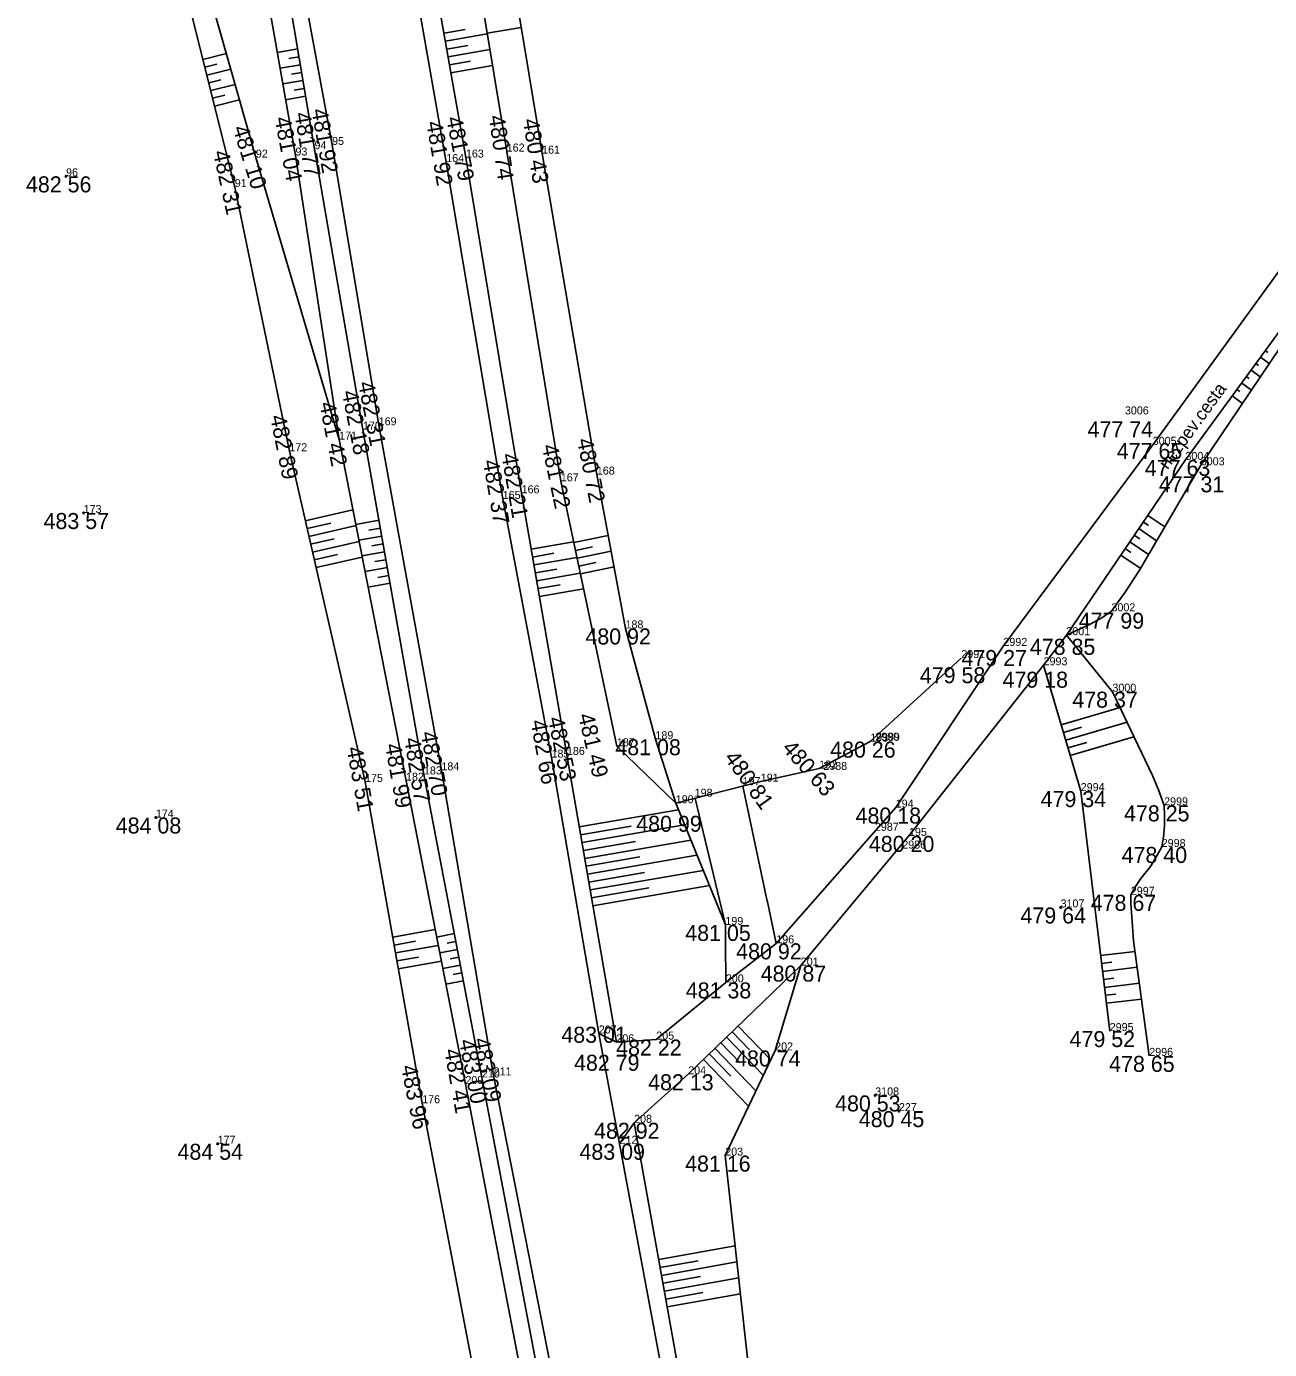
# Model space of a CAD drawing. Extents: x -559180 to -551373, y -1076947 to -1072071.
# Drawn here: x -553747.7 to -553670.1, y -1076143.5 to -1076060.9 of the extents above; entities that cross this region are included whole.
import ezdxf

# ---------------------------------------------------------------- set-up
doc = ezdxf.new("R2010")
doc.units = 0
for name, color, linetype in [('12_PLOTY', 7, 'Continuous'), ('17_KOMUNIKACE', 7, 'Continuous'), ('1_VODA_ZN', 7, 'Continuous'), ('26_SRAFY', 7, 'Continuous'), ('27_HRANA_PATA', 7, 'Continuous'), ('3_BODY', 7, 'Continuous'), ('52_POPIS_UCELOVY', 7, 'Continuous'), ('6_VYSKY', 7, 'Continuous')]:
    doc.layers.add(name, color=color, linetype=linetype)

# ---------------------------------------------------------------- blocks, each defined once
blk = doc.blocks.new('T')
at = {"layer": '6_VYSKY'}
blk.add_circle((0, 0), 0.05, dxfattribs=at)
blk = doc.blocks.new('POINT_DISPLAY')
blk.add_line((0, 0), (0, 0))

msp = doc.modelspace()

# ---------------------------------------------------------------- linework, layer by layer
at = {"layer": '12_PLOTY'}
for p, q in [((-553715.5, -1076068.84), (-553718.11, -1076053.04)), ((-553712.08, -1076088.89), (-553715.5, -1076068.84)), ((-553710.29, -1076098.5), (-553712.08, -1076088.89)), ((-553708.42, -1076105.42), (-553710.29, -1076098.5)), ((-553689.31, -1076100.35), (-553695, -1076105.57)), ((-553707.15, -1076109.42), (-553708.42, -1076105.42)), ((-553695, -1076105.57), (-553698.19, -1076107.25)), ((-553698.19, -1076107.25), (-553701.84, -1076108.07)), ((-553707.15, -1076109.42), (-553701.84, -1076108.07))]:
    msp.add_line(p, q, dxfattribs=at)
at = {"layer": '17_KOMUNIKACE'}
for p, q in [((-553724.17, -1076054.19), (-553721.49, -1076069.37)), ((-553730.47, -1076058.25), (-553728.62, -1076068.3)), ((-553677.35, -1076087.03), (-553662.1, -1076066)), ((-553675.31, -1076087.97), (-553660.21, -1076067.27)), ((-553728.62, -1076068.3), (-553725.71, -1076085.81)), ((-553721.49, -1076069.37), (-553717.96, -1076090.41)), ((-553725.71, -1076085.81), (-553721.79, -1076107.36)), ((-553686.68, -1076099.59), (-553677.35, -1076087.03)), ((-553682.75, -1076098.92), (-553675.31, -1076087.97)), ((-553717.96, -1076090.41), (-553714.91, -1076106.57)), ((-553684.17, -1076100.8), (-553682.75, -1076098.92)), ((-553693.41, -1076109.69), (-553686.68, -1076099.59)), ((-553692.58, -1076111.46), (-553684.17, -1076100.8)), ((-553714.91, -1076106.57), (-553711.96, -1076123.8)), ((-553721.79, -1076107.36), (-553718.53, -1076126.42)), ((-553701.433, -1076115.535), (-553702.966, -1076108.356)), ((-553705.945, -1076109.114), (-553704.05, -1076117.02)), ((-553693.41, -1076109.69), (-553700.87, -1076118.17)), ((-553692.58, -1076111.46), (-553699.34, -1076119.56)), ((-553700.87, -1076118.17), (-553701.448, -1076115.465)), ((-553704.05, -1076117.02), (-553704.041, -1076118.119)), ((-553704.041, -1076118.067), (-553704.02, -1076120.61)), ((-553700.87, -1076118.17), (-553704.02, -1076120.61)), ((-553699.34, -1076119.56), (-553706.37, -1076126.35)), ((-553704.02, -1076120.61), (-553708.37, -1076124.18)), ((-553710.86, -1076124.35), (-553711.96, -1076123.8)), ((-553711.96, -1076123.8), (-553711.475, -1076126.372)), ((-553709.81, -1076124.278), (-553710.86, -1076124.35)), ((-553708.37, -1076124.18), (-553709.811, -1076124.278)), ((-553718.53, -1076126.42), (-553717.144, -1076133.503)), ((-553711.475, -1076126.371), (-553710.66, -1076130.69)), ((-553706.37, -1076126.35), (-553709.75, -1076129.38)), ((-553709.75, -1076129.38), (-553710.66, -1076130.69)), ((-553710.66, -1076130.69), (-553707.63, -1076146.88)), ((-553717.145, -1076133.501), (-553714.32, -1076147.94))]:
    msp.add_line(p, q, dxfattribs=at)
at = {"layer": '26_SRAFY'}
for p, q in [((-553716.801, -1076060.961), (-553718.931, -1076061.313)), ((-553720.316, -1076061.094), (-553721.627, -1076061.325)), ((-553718.924, -1076061.357), (-553721.541, -1076061.817)), ((-553735.22, -1076062.593), (-553736.689, -1076062.96)), ((-553732.044, -1076062.515), (-553730.769, -1076062.302)), ((-553720.148, -1076062.08), (-553721.454, -1076062.31)), ((-553718.761, -1076062.343), (-553721.367, -1076062.802)), ((-553735.826, -1076063.26), (-553736.568, -1076063.445)), ((-553731.87, -1076063.5), (-553730.604, -1076063.288)), ((-553731.322, -1076062.901), (-553730.687, -1076062.795)), ((-553719.98, -1076063.066), (-553721.28, -1076063.295)), ((-553718.598, -1076063.33), (-553721.194, -1076063.787)), ((-553734.947, -1076063.556), (-553736.447, -1076063.93)), ((-553735.568, -1076064.226), (-553736.326, -1076064.415)), ((-553731.697, -1076064.485), (-553730.439, -1076064.274)), ((-553731.153, -1076063.887), (-553730.521, -1076063.781)), ((-553734.675, -1076064.518), (-553736.205, -1076064.9)), ((-553730.983, -1076064.872), (-553730.356, -1076064.767)), ((-553735.311, -1076065.193), (-553736.084, -1076065.385)), ((-553734.402, -1076065.481), (-553735.963, -1076065.871)), ((-553731.524, -1076065.47), (-553730.273, -1076065.26)), ((-553670.075, -1076081.948), (-553670.624, -1076081.547)), ((-553670.169, -1076081.26), (-553670.33, -1076081.143)), ((-553670.633, -1076082.779), (-553671.214, -1076082.355)), ((-553670.749, -1076082.074), (-553670.919, -1076081.951)), ((-553671.191, -1076083.609), (-553671.803, -1076083.163)), ((-553671.329, -1076082.889), (-553671.508, -1076082.759)), ((-553671.749, -1076084.44), (-553672.392, -1076083.97)), ((-553671.909, -1076083.704), (-553672.098, -1076083.566)), ((-553727.318, -1076091.097), (-553730.295, -1076091.778)), ((-553676.604, -1076092.156), (-553677.665, -1076091.435)), ((-553728.702, -1076091.927), (-553730.183, -1076092.266)), ((-553727.125, -1076092.078), (-553730.071, -1076092.753)), ((-553727.141, -1076091.999), (-553725.688, -1076091.742)), ((-553726.323, -1076092.362), (-553725.601, -1076092.235)), ((-553677.113, -1076093.019), (-553678.227, -1076092.263)), ((-553677.619, -1076092.071), (-553677.946, -1076091.849)), ((-553728.494, -1076092.905), (-553729.96, -1076093.24)), ((-553726.933, -1076093.06), (-553729.848, -1076093.728)), ((-553726.948, -1076092.981), (-553725.514, -1076092.727)), ((-553726.14, -1076093.345), (-553725.427, -1076093.219)), ((-553713.531, -1076093.087), (-553716.176, -1076093.545)), ((-553711.373, -1076092.687), (-553713.52, -1076093.141)), ((-553677.622, -1076093.882), (-553678.789, -1076093.09)), ((-553678.166, -1076092.908), (-553678.508, -1076092.676)), ((-553728.286, -1076093.883), (-553729.737, -1076094.215)), ((-553726.74, -1076094.042), (-553729.625, -1076094.703)), ((-553726.756, -1076093.962), (-553725.34, -1076093.712)), ((-553714.759, -1076093.807), (-553716.091, -1076094.038)), ((-553712.349, -1076093.405), (-553713.416, -1076093.631)), ((-553711.189, -1076093.671), (-553713.313, -1076094.12)), ((-553678.131, -1076094.745), (-553679.351, -1076093.917)), ((-553678.712, -1076093.746), (-553679.07, -1076093.503)), ((-553726.563, -1076094.944), (-553725.166, -1076094.696)), ((-553725.956, -1076094.328), (-553725.253, -1076094.204)), ((-553713.324, -1076094.066), (-553716.006, -1076094.53)), ((-553714.571, -1076094.789), (-553715.92, -1076095.023)), ((-553712.154, -1076094.386), (-553713.209, -1076094.609)), ((-553711.006, -1076094.654), (-553713.106, -1076095.098)), ((-553726.371, -1076095.925), (-553724.992, -1076095.681)), ((-553725.773, -1076095.311), (-553725.079, -1076095.189)), ((-553713.117, -1076095.045), (-553715.835, -1076095.516)), ((-553714.382, -1076095.771), (-553715.75, -1076096.008)), ((-553712.91, -1076096.024), (-553715.664, -1076096.501)), ((-553679.397, -1076103.439), (-553683.071, -1076104.523)), ((-553681.804, -1076104.671), (-553682.929, -1076105.003)), ((-553678.96, -1076104.353), (-553682.788, -1076105.483)), ((-553681.475, -1076105.616), (-553682.646, -1076105.962)), ((-553678.524, -1076105.267), (-553682.505, -1076106.442)), ((-553706.985, -1076109.825), (-553713.177, -1076110.891)), ((-553709.942, -1076110.842), (-553713.092, -1076111.384)), ((-553706.598, -1076110.773), (-553713.007, -1076111.877)), ((-553709.663, -1076111.809), (-553712.922, -1076112.37)), ((-553706.211, -1076111.722), (-553712.838, -1076112.862)), ((-553709.385, -1076112.775), (-553712.753, -1076113.355)), ((-553705.824, -1076112.67), (-553712.668, -1076113.848)), ((-553709.107, -1076113.742), (-553712.583, -1076114.341)), ((-553705.438, -1076113.618), (-553712.498, -1076114.833)), ((-553708.829, -1076114.709), (-553712.413, -1076115.326)), ((-553705.051, -1076114.566), (-553712.329, -1076115.819)), ((-553722.179, -1076117.313), (-553724.835, -1076117.786)), ((-553722.088, -1076117.777), (-553720.978, -1076117.565)), ((-553723.415, -1076118.041), (-553724.748, -1076118.278)), ((-553721.986, -1076118.295), (-553724.66, -1076118.77)), ((-553721.896, -1076118.758), (-553720.79, -1076118.547)), ((-553721.438, -1076118.162), (-553720.884, -1076118.056)), ((-553678.454, -1076118.673), (-553680.61, -1076118.934)), ((-553723.231, -1076119.024), (-553724.573, -1076119.262)), ((-553721.794, -1076119.276), (-553724.485, -1076119.755)), ((-553721.703, -1076119.74), (-553720.603, -1076119.529)), ((-553721.248, -1076119.144), (-553720.697, -1076119.038)), ((-553679.901, -1076119.352), (-553680.55, -1076119.43)), ((-553678.321, -1076119.664), (-553680.49, -1076119.926)), ((-553721.058, -1076120.125), (-553720.509, -1076120.02)), ((-553679.777, -1076120.344), (-553680.43, -1076120.423)), ((-553721.511, -1076120.721), (-553720.415, -1076120.511)), ((-553678.189, -1076120.656), (-553680.37, -1076120.919)), ((-553679.654, -1076121.336), (-553680.31, -1076121.416)), ((-553678.056, -1076121.647), (-553680.25, -1076121.912)), ((-553702.534, -1076124.813), (-553703.618, -1076123.691)), ((-553701.221, -1076125.453), (-553703.258, -1076123.344)), ((-553703.123, -1076125.643), (-553704.337, -1076124.386)), ((-553701.679, -1076126.418), (-553703.977, -1076124.039)), ((-553702.596, -1076128.347), (-553705.416, -1076125.428)), ((-553703.712, -1076126.473), (-553705.056, -1076125.081)), ((-553702.138, -1076127.383), (-553704.696, -1076124.734)), ((-553703.439, -1076137.069), (-553708.212, -1076137.928)), ((-553705.754, -1076137.994), (-553708.123, -1076138.42)), ((-553703.329, -1076138.065), (-553708.035, -1076138.912)), ((-553705.61, -1076138.984), (-553707.946, -1076139.404)), ((-553703.22, -1076139.062), (-553707.858, -1076139.896)), ((-553705.467, -1076139.974), (-553707.769, -1076140.388)), ((-553703.11, -1076140.058), (-553707.681, -1076140.88))]:
    msp.add_line(p, q, dxfattribs=at)
at = {"layer": '27_HRANA_PATA'}
for p, q in [((-553722.91, -1076054.04), (-553720.26, -1076069.09)), ((-553720.2, -1076053.63), (-553717.71, -1076068.71)), ((-553737.72, -1076058.83), (-553734.7, -1076070.93)), ((-553736.28, -1076058.85), (-553733.38, -1076069.09)), ((-553732.69, -1076058.84), (-553730.91, -1076068.96)), ((-553731.4, -1076058.54), (-553729.72, -1076068.56)), ((-553674.35, -1076088.31), (-553660.21, -1076067.27)), ((-553733.38, -1076069.09), (-553728.18, -1076086.7)), ((-553730.91, -1076068.96), (-553728.18, -1076086.7)), ((-553729.72, -1076068.56), (-553726.69, -1076086.08)), ((-553720.26, -1076069.09), (-553716.78, -1076090.06)), ((-553717.71, -1076068.71), (-553714.33, -1076089.31)), ((-553734.7, -1076070.93), (-553731.29, -1076087.43)), ((-553726.69, -1076086.08), (-553722.88, -1076107.62)), ((-553731.29, -1076087.43), (-553726.56, -1076108.09)), ((-553728.18, -1076086.7), (-553724, -1076108.01)), ((-553714.33, -1076089.31), (-553710.83, -1076105.86)), ((-553716.78, -1076090.06), (-553713.95, -1076106.4)), ((-553679.87, -1076102.45), (-553682.75, -1076098.92)), ((-553684.17, -1076100.8), (-553681.85, -1076108.66)), ((-553713.95, -1076106.4), (-553710.86, -1076124.35)), ((-553710.83, -1076105.86), (-553707.15, -1076109.42)), ((-553726.56, -1076108.09), (-553722.99, -1076128.16)), ((-553724, -1076108.01), (-553720.29, -1076126.96)), ((-553722.88, -1076107.62), (-553719.26, -1076126.55)), ((-553681.85, -1076108.66), (-553680.04, -1076123.65)), ((-553707.15, -1076109.42), (-553704.05, -1076117.02)), ((-553699.34, -1076119.56), (-553700.94, -1076124.86)), ((-553700.94, -1076124.86), (-553704.06, -1076131.43)), ((-553720.29, -1076126.96), (-553718.665, -1076135.416)), ((-553719.26, -1076126.55), (-553717.79, -1076134.315)), ((-553722.99, -1076128.16), (-553721.148, -1076137.772)), ((-553709.75, -1076129.38), (-553706.63, -1076146.72)), ((-553704.06, -1076131.43), (-553702.49, -1076145.69)), ((-553717.79, -1076134.313), (-553715.16, -1076148.2)), ((-553718.665, -1076135.415), (-553716.17, -1076148.4)), ((-553721.148, -1076137.772), (-553718.99, -1076149.03))]:
    msp.add_line(p, q, dxfattribs=at)
for points in [[(-553679.93, -1076097.43), (-553679.068, -1076096.236), (-553678.186, -1076094.856), (-553674.35, -1076088.31)], [(-553682.75, -1076098.92), (-553681.263, -1076098.227), (-553680.539, -1076097.831), (-553679.93, -1076097.43)], [(-553676.64, -1076109.55), (-553676.993, -1076108.572), (-553677.366, -1076107.69), (-553679.87, -1076102.45)], [(-553676.79, -1076112.15), (-553676.676, -1076111.547), (-553676.619, -1076110.812), (-553676.608, -1076110.201), (-553676.64, -1076109.55)], [(-553678.72, -1076115.14), (-553678.429, -1076114.623), (-553678.101, -1076114.126), (-553677.502, -1076113.369), (-553677.094, -1076112.713), (-553676.79, -1076112.15)], [(-553677.57, -1076125.2), (-553678.553, -1076118.017), (-553678.666, -1076116.524), (-553678.712, -1076115.698), (-553678.72, -1076115.14)]]:
    msp.add_lwpolyline(points, dxfattribs=at)

# ---------------------------------------------------------------- block references
at = {"layer": '1_VODA_ZN'}
for p in [(-553728.62, -1076068.3), (-553733.38, -1076069.09), (-553730.91, -1076068.96), (-553729.72, -1076068.56), (-553720.26, -1076069.09), (-553717.71, -1076068.71), (-553715.5, -1076068.84), (-553721.49, -1076069.37), (-553745.24, -1076070.26), (-553734.7, -1076070.93), (-553679.09, -1076085.13), (-553726.69, -1076086.08), (-553725.71, -1076085.81), (-553731.29, -1076087.43), (-553728.18, -1076086.7), (-553677.35, -1076087.03), (-553675.31, -1076087.97), (-553712.08, -1076088.89), (-553674.35, -1076088.31), (-553714.33, -1076089.31), (-553717.96, -1076090.41), (-553716.78, -1076090.06), (-553744.14, -1076091.29), (-553679.93, -1076097.43), (-553710.29, -1076098.5), (-553682.75, -1076098.92), (-553686.68, -1076099.59), (-553689.31, -1076100.35), (-553684.17, -1076100.8), (-553679.87, -1076102.45), (-553708.42, -1076105.42), (-553695, -1076105.57), (-553694.68, -1076105.51), (-553694.64, -1076105.52), (-553713.95, -1076106.4), (-553710.83, -1076105.86), (-553714.91, -1076106.57), (-553698.19, -1076107.25), (-553726.56, -1076108.09), (-553724, -1076108.01), (-553722.88, -1076107.62), (-553721.79, -1076107.36), (-553701.84, -1076108.07), (-553697.93, -1076107.34), (-553702.98, -1076108.29), (-553681.85, -1076108.66), (-553707.15, -1076109.42), (-553705.97, -1076109.01), (-553693.41, -1076109.69), (-553676.64, -1076109.55), (-553739.63, -1076110.31), (-553694.71, -1076111.14), (-553692.58, -1076111.46), (-553676.79, -1076112.15), (-553693, -1076112.25), (-553678.72, -1076115.14), (-553683.11, -1076115.93), (-553704.05, -1076117.02), (-553700.87, -1076118.17), (-553699.34, -1076119.56), (-553704.02, -1076120.61), (-553711.96, -1076123.8), (-553680.04, -1076123.65), (-553710.86, -1076124.35), (-553708.37, -1076124.18), (-553700.94, -1076124.86), (-553677.57, -1076125.2), (-553720.29, -1076126.96), (-553719.26, -1076126.55), (-553718.53, -1076126.42), (-553706.37, -1076126.35), (-553694.69, -1076127.67), (-553722.99, -1076128.16), (-553693.21, -1076128.65), (-553709.75, -1076129.38), (-553735.77, -1076130.69), (-553710.66, -1076130.69), (-553704.06, -1076131.43)]:
    msp.add_blockref('POINT_DISPLAY', p, dxfattribs=at)
at = {"layer": '6_VYSKY'}
for p in [(-553745.24, -1076070.26), (-553745.24, -1076070.26), (-553744.14, -1076091.29), (-553744.14, -1076091.29), (-553739.63, -1076110.31), (-553739.63, -1076110.31), (-553683.11, -1076115.93), (-553683.11, -1076115.93), (-553694.69, -1076127.67), (-553694.69, -1076127.67), (-553693.21, -1076128.65), (-553693.21, -1076128.65), (-553735.77, -1076130.69), (-553735.77, -1076130.69)]:
    msp.add_blockref('T', p, dxfattribs=at)

# ---------------------------------------------------------------- texts
at = {"layer": '3_BODY'}
for s, p in [('94', (-553729.72, -1076068.56)), ('95', (-553728.62, -1076068.3)), ('162', (-553717.71, -1076068.71)), ('161', (-553715.5, -1076068.84)), ('92', (-553733.38, -1076069.09)), ('93', (-553730.91, -1076068.96)), ('164', (-553721.49, -1076069.37)), ('163', (-553720.26, -1076069.09)), ('96', (-553745.24, -1076070.26)), ('91', (-553734.7, -1076070.93)), ('3006', (-553679.09, -1076085.13)), ('170', (-553726.69, -1076086.08)), ('169', (-553725.71, -1076085.81)), ('171', (-553728.18, -1076086.7)), ('3005', (-553677.35, -1076087.03)), ('172', (-553731.29, -1076087.43)), ('3004', (-553675.31, -1076087.97)), ('3003', (-553674.35, -1076088.31)), ('167', (-553714.33, -1076089.31)), ('168', (-553712.08, -1076088.89)), ('165', (-553717.96, -1076090.41)), ('166', (-553716.78, -1076090.06)), ('173', (-553744.14, -1076091.29)), ('3002', (-553679.93, -1076097.43)), ('188', (-553710.29, -1076098.5)), ('3001', (-553682.75, -1076098.92)), ('2992', (-553686.68, -1076099.59)), ('2991', (-553689.31, -1076100.35)), ('2993', (-553684.17, -1076100.8)), ('3000', (-553679.87, -1076102.45)), ('187', (-553710.83, -1076105.86)), ('189', (-553708.42, -1076105.42)), ('193', (-553695, -1076105.57)), ('2990', (-553694.68, -1076105.51)), ('2989', (-553694.64, -1076105.52)), ('185', (-553714.91, -1076106.57)), ('186', (-553713.95, -1076106.4)), ('183', (-553722.88, -1076107.62)), ('184', (-553721.79, -1076107.36)), ('192', (-553698.19, -1076107.25)), ('2988', (-553697.93, -1076107.34)), ('175', (-553726.56, -1076108.09)), ('182', (-553724, -1076108.01)), ('197', (-553702.98, -1076108.29)), ('191', (-553701.84, -1076108.07)), ('190', (-553707.15, -1076109.42)), ('198', (-553705.97, -1076109.01)), ('2994', (-553681.85, -1076108.66)), ('194', (-553693.41, -1076109.69)), ('2999', (-553676.64, -1076109.55)), ('174', (-553739.63, -1076110.31)), ('2987', (-553694.71, -1076111.14)), ('195', (-553692.58, -1076111.46)), ('2986', (-553693, -1076112.25)), ('2998', (-553676.79, -1076112.15)), ('2997', (-553678.72, -1076115.14)), ('3107', (-553683.11, -1076115.93)), ('199', (-553704.05, -1076117.02)), ('196', (-553700.87, -1076118.17)), ('201', (-553699.34, -1076119.56)), ('200', (-553704.02, -1076120.61)), ('207', (-553711.96, -1076123.8)), ('205', (-553708.37, -1076124.18)), ('2995', (-553680.04, -1076123.65)), ('206', (-553710.86, -1076124.35)), ('202', (-553700.94, -1076124.86)), ('2996', (-553677.57, -1076125.2)), ('210', (-553719.26, -1076126.55)), ('211', (-553718.53, -1076126.42)), ('204', (-553706.37, -1076126.35)), ('209', (-553720.29, -1076126.96)), ('176', (-553722.99, -1076128.16)), ('3108', (-553694.69, -1076127.67)), ('227', (-553693.21, -1076128.65)), ('208', (-553709.75, -1076129.38)), ('177', (-553735.77, -1076130.69)), ('212', (-553710.66, -1076130.69)), ('203', (-553704.06, -1076131.43))]:
    msp.add_text(s, height=0.5, dxfattribs=at).set_placement(p)
at = {"layer": '52_POPIS_UCELOVY'}
msp.add_text('nezpev.cesta', height=0.8, rotation=53.89042, dxfattribs=at).set_placement((-553676.417, -1076088.618))
at = {"layer": '6_VYSKY'}
for s, rotation, p in [('481 04', 280.56144, (-553732.215, -1076066.621)), ('481 04', 280.56144, (-553732.215, -1076066.621)), ('481 77', 279.27477, (-553730.972, -1076066.328)), ('481 92', 279.79204, (-553729.91, -1076066.106)), ('481 79', 281.32069, (-553721.497, -1076066.618)), ('480 74', 278.22002, (-553718.839, -1076066.501)), ('480 43', 279.14085, (-553716.708, -1076066.725)), ('481 10', 287.20587, (-553734.839, -1076067.246)), ('481 92', 279.807, (-553722.745, -1076066.891)), ('481 92', 279.807, (-553722.745, -1076066.891)), ('482 31', 282.24534, (-553736.062, -1076068.739)), ('482 31', 280.95825, (-553726.998, -1076083.163)), ('482 18', 280.93155, (-553728.014, -1076083.719)), ('481 42', 281.02463, (-553729.42, -1076084.44)), ('482 89', 281.25103, (-553732.498, -1076085.256)), ('481 22', 281.79762, (-553715.519, -1076087.096)), ('480 72', 281.30336, (-553713.328, -1076086.711)), ('482 37', 279.84297, (-553719.206, -1076088.039)), ('482 21', 279.78735, (-553718.047, -1076087.639)), ('481 49', 283.35418, (-553713.26, -1076103.922)), ('482 66', 280.17518, (-553716.225, -1076104.286)), ('482 53', 281.67176, (-553715.147, -1076104.112)), ('482 57', 279.24698, (-553724.121, -1076105.385)), ('482 70', 280.14701, (-553723.089, -1076105.007)), ('483 51', 280.1804, (-553727.716, -1076105.965)), ('481 99', 279.98081, (-553725.317, -1076105.765)), ('480 81', 305.61039, (-553704.163, -1076106.586)), ('480 63', 311.48881, (-553700.565, -1076106.017)), ('483 00', 280.79328, (-553720.697, -1076124.245)), ('483 09', 281.23733, (-553719.791, -1076124.159)), ('482 41', 280.21923, (-553721.619, -1076124.836)), ('483 96', 281.3124, (-553724.325, -1076125.856))]:
    msp.add_text(s, height=1, rotation=rotation, dxfattribs=at).set_placement(p)
for s, p in [('482 56', (-553747.745, -1076071.26)), ('477 74', (-553681.423, -1076086.559)), ('477 65', (-553679.598, -1076087.916)), ('477 63', (-553677.844, -1076088.97)), ('477 31', (-553676.97, -1076089.997)), ('483 57', (-553746.645, -1076092.29)), ('477 99', (-553681.977, -1076098.516)), ('480 92', (-553712.795, -1076099.5)), ('479 27', (-553689.3, -1076100.847)), ('478 85', (-553685.026, -1076100.149)), ('479 58', (-553691.901, -1076101.922)), ('479 18', (-553686.732, -1076102.201)), ('478 37', (-553682.375, -1076103.45)), ('481 08', (-553710.925, -1076106.42)), ('480 26', (-553697.505, -1076106.57)), ('479 34', (-553684.355, -1076109.66)), ('480 18', (-553695.915, -1076110.69)), ('478 25', (-553679.145, -1076110.55)), ('484 08', (-553742.135, -1076111.31)), ('480 99', (-553709.618, -1076111.201)), ('480 20', (-553695.085, -1076112.46)), ('478 40', (-553679.295, -1076113.15)), ('478 67', (-553681.225, -1076116.14)), ('479 64', (-553685.615, -1076116.93)), ('481 05', (-553706.555, -1076118.02)), ('480 92', (-553703.375, -1076119.17)), ('480 87', (-553701.845, -1076120.56)), ('481 38', (-553706.525, -1076121.61)), ('483 01', (-553714.298, -1076124.381)), ('479 52', (-553682.545, -1076124.65)), ('482 22', (-553710.875, -1076125.18)), ('482 79', (-553713.505, -1076126.131)), ('480 74', (-553703.445, -1076125.86)), ('478 65', (-553680.075, -1076126.2)), ('482 13', (-553708.875, -1076127.35)), ('480 53', (-553697.195, -1076128.67)), ('480 45', (-553695.715, -1076129.65)), ('482 92', (-553712.255, -1076130.38)), ('484 54', (-553738.275, -1076131.69)), ('483 09', (-553713.165, -1076131.69)), ('481 16', (-553706.565, -1076132.43))]:
    msp.add_text(s, height=1, dxfattribs=at).set_placement(p)

doc.saveas('drawing.dxf')
